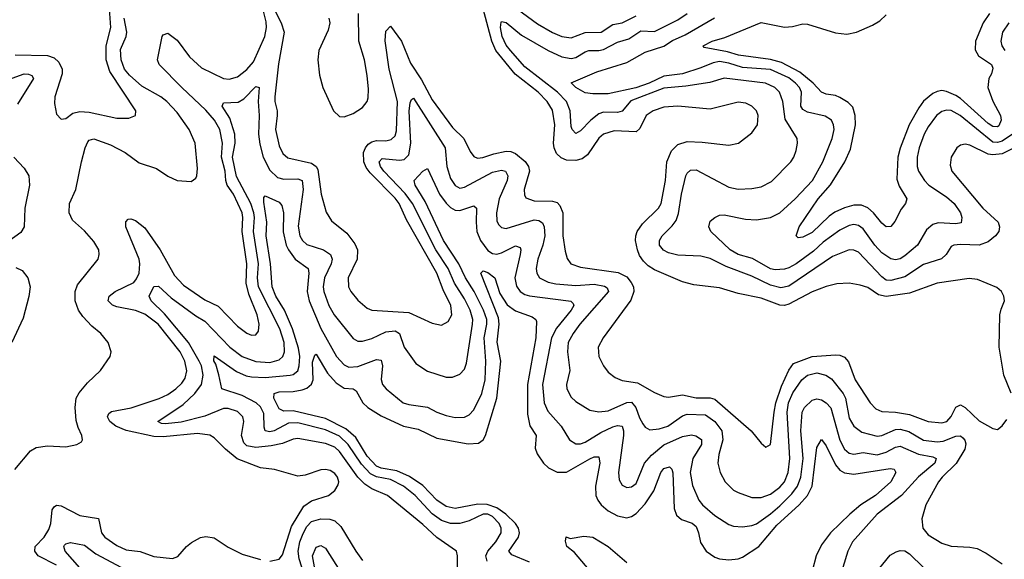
# Model space of a CAD drawing. Header units: inches. Extents: x 1694797 to 1849917, y 907313 to 1017959.
# Tile 415 of 656: x 1733930 to 1738179, y 1003015 to 1005343. Entities that reach past the tile are written whole.
import ezdxf

# ---------------------------------------------------------------- set-up
doc = ezdxf.new("R2010")
doc.units = ezdxf.units.IN
doc.header["$MEASUREMENT"] = 0
doc.layers.add('B7030', color=7, linetype='Continuous')

msp = doc.modelspace()

# ---------------------------------------------------------------- linework, layer by layer
at = {"layer": 'B7030', "color": 5}
for points, elevation in [([(1735010, 1003006.8), (1735050, 1003016.3), (1735065.1, 1003034.9), (1735103.2, 1003156.8), (1735155.9, 1003244.1), (1735190, 1003266.9), (1735262.4, 1003290), (1735290, 1003312.2), (1735304.2, 1003335.8), (1735307.7, 1003350), (1735302.2, 1003370), (1735290, 1003385.1), (1735270, 1003398), (1735250, 1003402.8), (1735230, 1003400.9), (1735162.2, 1003377.8), (1735130, 1003374.2), (1735030, 1003402.4), (1734970, 1003410.4), (1734868.3, 1003448.3), (1734818.2, 1003490), (1734770, 1003539.8), (1734750.5, 1003550.5), (1734697.3, 1003557.3), (1734550, 1003543.9), (1734510, 1003545.6), (1734389.6, 1003570.4), (1734345.4, 1003590), (1734320.1, 1003610), (1734309.9, 1003630), (1734315.8, 1003644.2), (1734327.2, 1003652.8), (1734411.5, 1003668.5), (1734531.6, 1003708.4), (1734570, 1003726), (1734604.4, 1003750), (1734630, 1003774.6), (1734643.9, 1003796.1), (1734651.7, 1003828.3), (1734643.3, 1003870), (1734622.7, 1003910), (1734528.6, 1004030), (1734470, 1004073.4), (1734430, 1004088.4), (1734350, 1004104), (1734331.5, 1004111.5), (1734312.5, 1004130), (1734316.8, 1004150), (1734342.2, 1004170), (1734422.3, 1004210), (1734435.2, 1004224.8), (1734445.8, 1004250), (1734448.6, 1004290), (1734445.4, 1004310), (1734388.9, 1004450), (1734388.5, 1004471.5), (1734398, 1004482), (1734410, 1004484.4), (1734430, 1004476.9), (1734470, 1004444.5), (1734536.6, 1004350), (1734599.1, 1004239.1), (1734637.5, 1004197.5), (1734730, 1004134.4), (1734787, 1004107), (1734870, 1004021.1), (1734910, 1003990.2), (1734930, 1003982.8), (1734950, 1003984.2), (1734961.3, 1003998.7), (1734963.2, 1004030), (1734955, 1004070), (1734918.6, 1004158.6), (1734907.1, 1004207.1), (1734910.7, 1004290), (1734890, 1004430), (1734893.2, 1004490), (1734889.9, 1004510), (1734853.7, 1004590), (1734825.7, 1004630), (1734819.3, 1004650), (1734816.9, 1004690), (1734800.7, 1004750), (1734805.4, 1004810), (1734793.8, 1004870), (1734771, 1004910), (1734733.5, 1004953.5), (1734630.6, 1005050), (1734532.7, 1005150), (1734524.9, 1005170), (1734545.6, 1005270), (1734550, 1005278), (1734570, 1005285), (1734610, 1005255), (1734662.6, 1005182.6), (1734715.4, 1005135.4), (1734810, 1005089.6), (1734833.8, 1005086.2), (1734870, 1005096.6), (1734910, 1005128.1), (1734938.8, 1005161.2), (1734988.9, 1005270), (1734995.1, 1005310), (1734993.7, 1005333.7), (1734965.8, 1005450)], 880), ([(1733911.6, 1005191.6), (1734050, 1005189.3), (1734078.7, 1005178.7), (1734100, 1005160), (1734114.3, 1005130), (1734114.4, 1005110), (1734082.8, 1005010), (1734081.2, 1004981.2), (1734090, 1004936), (1734110, 1004913.4), (1734130, 1004916.3), (1734160.4, 1004939.6), (1734190, 1004947.4), (1734230, 1004943.9), (1734350, 1004918), (1734402, 1004918), (1734429.6, 1004930.4), (1734431.3, 1004950), (1734320, 1005120), (1734303.2, 1005170), (1734304.3, 1005230), (1734324.2, 1005310), (1734317.9, 1005390)], 940), ([(1735010, 1005426.3), (1735058.7, 1005330), (1735071.4, 1005290), (1735046.7, 1005153.3), (1735031.2, 1005010), (1735030.9, 1004990), (1735041.5, 1004950), (1735042.1, 1004930), (1735033.9, 1004870), (1735050, 1004798.7), (1735066.5, 1004766.5), (1735087.9, 1004747.9), (1735190, 1004724), (1735209.6, 1004710), (1735216.8, 1004696.8), (1735231.6, 1004590), (1735253.3, 1004513.3), (1735275.7, 1004475.7), (1735341.7, 1004421.7), (1735376.2, 1004376.2), (1735388.6, 1004350), (1735387.1, 1004310), (1735347.4, 1004230), (1735348.6, 1004190), (1735358.8, 1004170), (1735390, 1004132.8), (1735430, 1004099.1), (1735450.2, 1004090.2), (1735610, 1004079.6), (1735710, 1004034.2), (1735750, 1004025.5), (1735778.7, 1004041.3), (1735795.8, 1004070), (1735791.4, 1004110), (1735757.3, 1004177.3), (1735730.9, 1004250), (1735599.7, 1004479.7), (1735567.6, 1004550), (1735550, 1004573.1), (1735442.3, 1004682.3), (1735425.4, 1004705.5), (1735415.1, 1004730), (1735414.5, 1004770), (1735422.2, 1004790), (1735434.5, 1004805.5), (1735450, 1004816.6), (1735470, 1004821.4), (1735510, 1004821.1), (1735533.7, 1004826.3), (1735550, 1004842.6), (1735556.8, 1004863.2), (1735560.4, 1004990), (1735524.4, 1005130), (1735508.1, 1005251.9), (1735510, 1005294.4), (1735530, 1005315.8), (1735578.6, 1005250), (1735616.2, 1005156.2), (1735663.8, 1005083.8), (1735710, 1004997.6), (1735798.7, 1004878.7), (1735847.4, 1004830), (1735874.2, 1004774.2), (1735890, 1004752.8), (1735906.5, 1004746.5), (1735928.3, 1004748.3), (1735975.8, 1004764.2), (1736030, 1004775.6), (1736050, 1004774.9), (1736070, 1004766.5), (1736111.2, 1004731.2), (1736126.6, 1004710), (1736130.1, 1004690), (1736107.8, 1004610), (1736108.3, 1004588.3), (1736115, 1004575), (1736150, 1004561.9), (1736230, 1004559.6), (1736250, 1004553.9), (1736261.7, 1004541.7), (1736274.1, 1004510), (1736274.6, 1004410), (1736284.5, 1004344.5), (1736293, 1004313), (1736308, 1004290), (1736350, 1004275.1), (1736512.7, 1004252.7), (1736550, 1004233.1), (1736569.5, 1004210), (1736578.7, 1004190), (1736580.6, 1004170), (1736567.2, 1004132.8), (1736448.4, 1003970), (1736426.4, 1003930), (1736429.2, 1003890), (1736449.2, 1003850), (1736470, 1003823.1), (1736499.5, 1003799.5), (1736530, 1003785.9), (1736596.6, 1003776.6), (1736670, 1003734.5), (1736710, 1003717.4), (1736730, 1003714.4), (1736790, 1003725.3), (1736850, 1003712.1), (1736910, 1003711.3), (1736930, 1003705.8), (1737087, 1003570), (1737130, 1003516.3), (1737150, 1003499.3), (1737170, 1003510.8), (1737185.3, 1003650), (1737193.7, 1003690), (1737217.8, 1003762.2), (1737248.9, 1003831.1), (1737270, 1003859.3), (1737350, 1003890.7), (1737450, 1003897), (1737470, 1003895.8), (1737490, 1003887.6), (1737507.2, 1003867.2), (1737534.8, 1003790), (1737599.7, 1003690), (1737624.5, 1003664.5), (1737650, 1003653), (1737710, 1003649.3), (1737770, 1003639.3), (1737850, 1003609.6), (1737910, 1003603.3), (1737931, 1003610), (1737949.1, 1003630.9), (1737970, 1003672.1), (1737990, 1003681.2), (1738010, 1003670.6), (1738070, 1003612.3), (1738130, 1003579.1), (1738150, 1003575.5), (1738170, 1003590.4), (1738190, 1003618.4)], 880), ([(1738208.2, 1003731.8), (1738176.4, 1003810), (1738156.6, 1003930), (1738160.3, 1004070), (1738165.1, 1004094.9), (1738179.8, 1004130), (1738177.6, 1004150), (1738166.6, 1004170), (1738147.2, 1004187.2), (1738062.7, 1004222.7), (1738026.9, 1004226.9), (1737890, 1004207.2), (1737770, 1004163.9), (1737670, 1004148.4), (1737636.1, 1004156.1), (1737590, 1004187.2), (1737557.3, 1004197.3), (1737510, 1004206.6), (1737456, 1004204), (1737410, 1004192.2), (1737350, 1004169.4), (1737250, 1004115.7), (1737230, 1004110.7), (1737210, 1004112.2), (1737130, 1004141.1), (1737030, 1004161.4), (1736950, 1004186.8), (1736840, 1004200), (1736790, 1004212.9), (1736670, 1004264.5), (1736641.9, 1004281.9), (1736621.6, 1004301.6), (1736605.4, 1004325.4), (1736595.7, 1004350), (1736587.9, 1004390), (1736588.8, 1004410), (1736595, 1004430), (1736617.6, 1004462.4), (1736687.5, 1004530), (1736697.7, 1004550), (1736717, 1004650), (1736722.5, 1004730), (1736743, 1004777), (1736770, 1004804.3), (1736810, 1004817), (1736875.2, 1004815.2), (1736990, 1004801.7), (1737032.3, 1004810), (1737090, 1004855.3), (1737113.6, 1004890), (1737116.8, 1004930), (1737109.7, 1004950), (1737090, 1004970.8), (1737063.3, 1004983.3), (1737030, 1004987), (1736910, 1004957.4), (1736770, 1004970.4), (1736710, 1004965.2), (1736664, 1004950), (1736634.2, 1004930), (1736606.5, 1004873.5), (1736590, 1004859.6), (1736496.3, 1004863.7), (1736450, 1004849.9), (1736430, 1004832.6), (1736380.1, 1004759.9), (1736357.3, 1004742.7), (1736330, 1004735.4), (1736290, 1004736.8), (1736266.7, 1004746.7), (1736246.3, 1004766.3), (1736236.3, 1004790), (1736234.3, 1004810), (1736239.4, 1004890), (1736230, 1004952.5), (1736206.4, 1004990), (1736167.5, 1005030), (1736067.8, 1005107.8), (1735985.7, 1005210), (1735967.4, 1005250), (1735930, 1005390)], 880), ([(1736030, 1005425.1), (1736165.1, 1005325.1), (1736230, 1005287.4), (1736270, 1005270.5), (1736310, 1005265.6), (1736370, 1005287.4), (1736439.8, 1005290), (1736490, 1005322.3), (1736530, 1005329.7), (1736590, 1005359.5)], 880), ([(1733910, 1003402), (1733976.9, 1003483.1), (1734002, 1003498), (1734050, 1003505.2), (1734130, 1003500.2), (1734177.2, 1003510), (1734197.6, 1003522.4), (1734202, 1003530), (1734199.3, 1003550), (1734183.1, 1003583.1), (1734174.5, 1003614.5), (1734169.9, 1003670), (1734174.3, 1003710), (1734186.7, 1003733.3), (1734223.2, 1003776.8), (1734279.8, 1003830), (1734320.3, 1003890), (1734324.6, 1003910), (1734312.5, 1003950), (1734280.3, 1003990), (1734241.6, 1004021.6), (1734202.7, 1004062.7), (1734183.7, 1004090), (1734169.6, 1004130), (1734170.5, 1004170), (1734180.4, 1004199.6), (1734268.4, 1004310), (1734273.7, 1004330), (1734271.8, 1004350), (1734250, 1004386.2), (1734210, 1004432.9), (1734158.6, 1004478.6), (1734144, 1004510), (1734145.8, 1004550), (1734173.2, 1004610), (1734196.6, 1004730), (1734212.7, 1004790), (1734224.3, 1004815.7), (1734230, 1004823.2), (1734250, 1004829), (1734322.6, 1004802.6), (1734385.4, 1004770), (1734445.5, 1004725.5), (1734521.3, 1004701.3), (1734570, 1004667.9), (1734610, 1004649), (1734670, 1004644.9), (1734690, 1004659.3), (1734694.6, 1004670), (1734698.4, 1004701.6), (1734688.3, 1004810), (1734661.7, 1004870), (1734610, 1004942.6), (1734565.6, 1004990), (1734539, 1005010), (1734456.8, 1005056.8), (1734403.9, 1005103.9), (1734383.3, 1005130), (1734368.6, 1005170), (1734365.2, 1005214.8), (1734390.3, 1005270), (1734393.2, 1005290), (1734381.6, 1005350)], 920), ([(1735265, 1005350), (1735268.6, 1005330), (1735262.1, 1005297.9), (1735221.5, 1005210), (1735217, 1005170), (1735223.6, 1005103.6), (1735239, 1005050), (1735284.7, 1004950), (1735310, 1004925.8), (1735330, 1004923.8), (1735370, 1004938), (1735410, 1004965), (1735429.9, 1004990), (1735434.1, 1005005.9), (1735436.1, 1005043.9), (1735430, 1005102.4), (1735417.8, 1005170), (1735393.6, 1005250), (1735392, 1005370)], 920), ([(1738230, 1004794.6), (1738170, 1004764.2), (1738130, 1004759.8), (1738110, 1004763.4), (1738030, 1004802.3), (1738010, 1004806.2), (1737990, 1004801.5), (1737973.7, 1004790), (1737949.1, 1004750), (1737944.8, 1004715.2), (1737953.2, 1004690), (1738086.1, 1004530), (1738152.2, 1004470), (1738158.7, 1004450), (1738155, 1004430), (1738141.6, 1004410), (1738110, 1004384.5), (1738070, 1004370.7), (1737990, 1004374), (1737961.3, 1004370), (1737950, 1004364.1), (1737928.7, 1004330), (1737908.3, 1004311.7), (1737830, 1004287.6), (1737750, 1004233.3), (1737690, 1004217.9), (1737670, 1004220.1), (1737650, 1004233.1), (1737550, 1004340.4), (1737530, 1004349), (1737510, 1004349.9), (1737438.3, 1004321.7), (1737250, 1004193.1), (1737214.2, 1004185.8), (1737170, 1004198.1), (1737090, 1004236.5), (1736978.5, 1004278.5), (1736910, 1004313.5), (1736870, 1004322.9), (1736770, 1004326.8), (1736730, 1004337.7), (1736708.5, 1004348.5), (1736691.5, 1004370), (1736691.4, 1004390), (1736702.6, 1004410), (1736746.3, 1004453.7), (1736763, 1004477), (1736773.1, 1004506.9), (1736786, 1004590), (1736804.6, 1004670), (1736810, 1004681.5), (1736825.3, 1004694.7), (1736850, 1004695.9), (1736990, 1004620.7), (1737030, 1004612.2), (1737090, 1004614.5), (1737130, 1004622.6), (1737175, 1004645), (1737257.7, 1004730), (1737270.9, 1004750), (1737281, 1004779), (1737287.3, 1004810), (1737285.1, 1004830), (1737233.8, 1004913.8), (1737223.9, 1004990), (1737209.2, 1005030), (1737188.9, 1005050), (1737148.8, 1005068.8), (1736970, 1005090.4), (1736908.2, 1005071.8), (1736804.3, 1005055.7), (1736710, 1005047.9), (1736567, 1004993), (1736530, 1004948.2), (1736510, 1004942.1), (1736450, 1004944.7), (1736430, 1004937.4), (1736394.3, 1004910), (1736350, 1004863.8), (1736330, 1004852.6), (1736314.8, 1004870), (1736310, 1004882.7), (1736305.1, 1004950), (1736289.9, 1004990), (1736250.9, 1005030.9), (1736110, 1005140.1), (1736048.9, 1005210), (1736030, 1005234), (1736012.4, 1005270), (1736004.7, 1005310), (1736007.7, 1005332.3), (1736010, 1005335.2), (1736030, 1005330.7), (1736096.3, 1005276.3), (1736211, 1005210), (1736270, 1005182.6), (1736310, 1005175.1), (1736330, 1005179.4), (1736370, 1005204.8), (1736386.3, 1005210), (1736430, 1005210.4), (1736450, 1005215.2), (1736510, 1005245.6), (1736559.6, 1005260.4), (1736610, 1005295.8), (1736670, 1005291.8), (1736770, 1005342.3), (1736811.2, 1005370)], 860), ([(1738214.9, 1004850), (1738170, 1004819.3), (1738150, 1004813.3), (1738130, 1004815.5), (1737989.2, 1004930), (1737950, 1004950.8), (1737930, 1004952.4), (1737910, 1004947.1), (1737886.4, 1004930), (1737850, 1004881.6), (1737833.9, 1004850), (1737811.7, 1004790), (1737802.8, 1004750), (1737802.7, 1004710), (1737808.4, 1004690), (1737834.2, 1004650), (1737853.3, 1004630), (1737930, 1004579.6), (1737962.6, 1004550), (1737989.5, 1004510), (1737996.3, 1004490), (1737992.8, 1004467.2), (1737970, 1004461.9), (1737893.4, 1004466.6), (1737870, 1004459.9), (1737843.5, 1004436.4), (1737804.6, 1004370), (1737750, 1004323.8), (1737730, 1004311.6), (1737710, 1004307.7), (1737690, 1004311.1), (1737650, 1004337.3), (1737620.8, 1004370), (1737570, 1004441.5), (1737550, 1004455.8), (1737530, 1004459.2), (1737510, 1004455.5), (1737470, 1004434.6), (1737397, 1004383), (1737355.8, 1004344.2), (1737281.5, 1004290), (1737250, 1004272.8), (1737230, 1004267.2), (1737190, 1004264.3), (1737170, 1004268.7), (1737092.8, 1004312.8), (1737030, 1004330.4), (1736995.8, 1004350), (1736913, 1004430), (1736904.2, 1004450), (1736910, 1004473.4), (1736929.3, 1004490), (1736950, 1004499.6), (1736970, 1004501.6), (1737062.5, 1004482.5), (1737110, 1004479.8), (1737170, 1004489.6), (1737210, 1004510.1), (1737277.2, 1004570), (1737351.4, 1004650), (1737395.9, 1004730), (1737436.7, 1004830), (1737444.3, 1004870), (1737441.7, 1004890), (1737432.7, 1004910), (1737406.7, 1004926.6), (1737330, 1004943.7), (1737310, 1004956.3), (1737301.3, 1004970), (1737303.6, 1005030), (1737294.8, 1005050), (1737278.7, 1005070), (1737250, 1005092.4), (1737170, 1005128.6), (1737050, 1005137.5), (1736990, 1005156.2), (1736950, 1005162.2), (1736922.4, 1005157.6), (1736870, 1005135.3), (1736790, 1005110.2), (1736710, 1005100.2), (1736646.4, 1005070), (1736589.1, 1005049.1), (1736470, 1005023.4), (1736403.1, 1005023.1), (1736370, 1005028.2), (1736329.8, 1005050), (1736309.8, 1005070.2), (1736421.1, 1005118.9), (1736550, 1005158.6), (1736630, 1005203.4), (1736710, 1005229.7), (1736746.6, 1005253.4), (1736802.4, 1005277.6), (1736928.7, 1005351.3)], 840), ([(1738115.7, 1005370), (1738087.9, 1005330), (1738055, 1005250), (1738053.7, 1005213.7), (1738067.2, 1005187.2), (1738124.3, 1005150), (1738130, 1005134), (1738124, 1005110), (1738111.8, 1005090), (1738108, 1005050), (1738130, 1004991), (1738162.8, 1004930), (1738165.3, 1004910), (1738155.1, 1004884.9), (1738150, 1004880.5), (1738130, 1004883.1), (1738110, 1004895.8), (1737990, 1005003), (1737970, 1005015.9), (1737930, 1005033.1), (1737910, 1005037), (1737890, 1005034.1), (1737870, 1005024.8), (1737830, 1004991.7), (1737810, 1004962.6), (1737769.1, 1004890), (1737729.6, 1004789.6), (1737719.3, 1004750), (1737714.9, 1004654.9), (1737725.1, 1004625.1), (1737758.3, 1004570), (1737753.1, 1004550), (1737733.6, 1004526.4), (1737707.2, 1004472.8), (1737690, 1004451.1), (1737670, 1004449.8), (1737650, 1004464.8), (1737614.6, 1004510), (1737590, 1004530.9), (1737562.6, 1004542.6), (1737530, 1004543.5), (1737488.8, 1004531.2), (1737447.8, 1004512.2), (1737423.9, 1004496.1), (1737350, 1004424.7), (1737310, 1004404.4), (1737290, 1004402.4), (1737281.6, 1004410), (1737294, 1004450), (1737375.2, 1004570), (1737428.8, 1004631.2), (1737490.4, 1004730), (1737515, 1004785), (1737536.5, 1004890), (1737536.2, 1004930), (1737525.4, 1004965.4), (1737505.6, 1004985.6), (1737470, 1005007.7), (1737450, 1005016.4), (1737410, 1005021.5), (1737390.7, 1005030.7), (1737353.9, 1005070), (1737296.8, 1005116.8), (1737218.2, 1005158.2), (1737170, 1005171.4), (1737031.5, 1005190), (1736984.9, 1005204.9), (1736883.7, 1005223.7), (1736879.6, 1005230), (1736918.4, 1005250), (1736973.4, 1005266.6), (1737130, 1005331.2), (1737230, 1005310.8), (1737265.8, 1005314.2), (1737310, 1005326), (1737330, 1005324.6), (1737450, 1005287.1), (1737499.4, 1005280.6), (1737541.2, 1005290), (1737610, 1005319.5), (1737641.6, 1005338.4), (1737670, 1005363.7)], 820), ([(1738198.4, 1005330), (1738170.8, 1005290), (1738163.5, 1005250), (1738168.3, 1005230), (1738181.1, 1005210)], 840), ([(1733850, 1005073.6), (1733950, 1005109), (1733968.8, 1005108.8), (1733982.9, 1005102.9), (1733990.1, 1005090.1), (1733920.6, 1004979.4)], 920), ([(1735819.2, 1002959.2), (1735819.8, 1003030), (1735815.8, 1003050), (1735730, 1003108.7), (1735670, 1003165.3), (1735517.3, 1003290), (1735450, 1003319.3), (1735419.1, 1003339.1), (1735390.1, 1003370.1), (1735310, 1003480.7), (1735290, 1003498.4), (1735250, 1003514.8), (1735130, 1003536.9), (1735110, 1003533.5), (1735065.1, 1003514.9), (1735015.9, 1003504.1), (1734950, 1003497.2), (1734910, 1003504), (1734897.7, 1003517.7), (1734887.6, 1003550), (1734897.3, 1003610), (1734893.7, 1003630), (1734870, 1003652.4), (1734830, 1003666.4), (1734810, 1003665.1), (1734730, 1003632.6), (1734626.6, 1003606.6), (1734559, 1003599), (1734541.7, 1003601.7), (1734526.6, 1003610), (1734636.3, 1003683.7), (1734686.4, 1003730), (1734715.2, 1003770), (1734722.5, 1003810), (1734714.4, 1003850), (1734705.4, 1003870), (1734658.9, 1003950), (1734554.9, 1004074.9), (1734497.2, 1004130), (1734488.5, 1004150), (1734510, 1004192.1), (1734530, 1004193.9), (1734583.9, 1004143.9), (1734690, 1004065.4), (1734730, 1004043.1), (1734837.1, 1003930), (1734890.3, 1003890.3), (1734950, 1003868.4), (1735010, 1003864.4), (1735050, 1003876.1), (1735065.6, 1003890), (1735073.7, 1003910), (1735071.4, 1003950), (1735053.6, 1004010), (1734961.5, 1004190), (1734957.1, 1004230), (1734960.8, 1004290), (1734939.6, 1004430), (1734944.2, 1004490), (1734941.4, 1004510), (1734928.4, 1004550), (1734866.2, 1004666.2), (1734848.5, 1004750), (1734860.4, 1004810), (1734859, 1004850), (1734837.8, 1004917.8), (1734804, 1004970), (1734810, 1004984.4), (1734872.7, 1004987.3), (1734898.1, 1005001.9), (1734950, 1005055.6), (1734963.8, 1005050), (1734959.9, 1004990), (1734964.3, 1004930), (1734961.4, 1004850), (1734966.4, 1004806.4), (1734981.3, 1004750), (1735010, 1004693.6), (1735042.7, 1004662.7), (1735070, 1004654.5), (1735130, 1004656.8), (1735150, 1004648.8), (1735153.8, 1004610), (1735131.7, 1004451.7), (1735139.3, 1004410), (1735150.1, 1004390), (1735170, 1004373.2), (1735240.7, 1004350), (1735271.8, 1004330), (1735279.2, 1004310), (1735273.9, 1004290), (1735245, 1004230), (1735240.1, 1004190), (1735242.6, 1004170), (1735265.1, 1004110), (1735287.5, 1004070), (1735370, 1003967.5), (1735390, 1003956.6), (1735410, 1003956.6), (1735450, 1003967.7), (1735510, 1003996), (1735550, 1004001.2), (1735569.6, 1003989.6), (1735589.5, 1003930), (1735640.5, 1003860.5), (1735690, 1003826.7), (1735770, 1003800.6), (1735798.5, 1003801.5), (1735830, 1003813.6), (1735850, 1003836), (1735859.1, 1003860.9), (1735884.8, 1004030), (1735885.9, 1004050), (1735874.9, 1004090), (1735850, 1004139.4), (1735806, 1004206), (1735779.1, 1004270), (1735726.2, 1004350), (1735625.5, 1004550), (1735593.4, 1004593.4), (1735501.7, 1004690), (1735487, 1004710), (1735481.9, 1004730), (1735495.2, 1004744.8), (1735570, 1004737.1), (1735590, 1004740.6), (1735610, 1004760.6), (1735618.7, 1004810), (1735610.8, 1004949.2), (1735615.2, 1004984.8), (1735621.4, 1004998.6), (1735630, 1005004.9), (1735766.3, 1004790), (1735772.9, 1004710), (1735790, 1004657.6), (1735810, 1004627.2), (1735830, 1004616.3), (1735850, 1004620.4), (1735970, 1004685.1), (1736010, 1004694), (1736026, 1004690), (1736036.4, 1004670), (1736033.5, 1004650), (1736000.1, 1004570), (1735988, 1004510), (1735990, 1004473.4), (1735998.3, 1004458.3), (1736010, 1004446.3), (1736030, 1004442.2), (1736150, 1004479.7), (1736170, 1004477.4), (1736186.3, 1004466.3), (1736194.2, 1004450), (1736196.6, 1004410), (1736187.9, 1004370), (1736166.2, 1004310), (1736159.5, 1004270), (1736162, 1004250), (1736172.9, 1004230), (1736210.5, 1004210.5), (1736243.4, 1004203.4), (1736330, 1004196.2), (1736410, 1004201.8), (1736453.4, 1004193.4), (1736465.9, 1004185.9), (1736470.7, 1004170), (1736347.5, 1004030), (1736318, 1003990), (1736297.3, 1003950), (1736294.1, 1003910), (1736303.8, 1003830), (1736290.2, 1003770), (1736291, 1003750), (1736310, 1003714), (1736330, 1003695.9), (1736390, 1003659), (1736430, 1003650.9), (1736470, 1003656.4), (1736550, 1003691.7), (1736570, 1003693.5), (1736589.1, 1003670), (1736605.3, 1003625.3), (1736619.9, 1003599.9), (1736630, 1003585.4), (1736650, 1003574.3), (1736690, 1003577.7), (1736727.6, 1003590), (1736790, 1003633.8), (1736810, 1003641.9), (1736890, 1003639.1), (1736930, 1003609), (1736960.7, 1003570), (1736963.8, 1003530), (1736946.6, 1003466.6), (1736943.2, 1003430), (1736953.6, 1003390), (1736974.7, 1003350), (1737010, 1003313.6), (1737030, 1003302.9), (1737090, 1003281.6), (1737130, 1003281.3), (1737170, 1003295.7), (1737210, 1003326.5), (1737230.7, 1003350), (1737246.8, 1003390), (1737253.6, 1003450), (1737242, 1003650), (1737248, 1003690), (1737266.4, 1003733.6), (1737305.2, 1003790), (1737330, 1003810.1), (1737370, 1003819.1), (1737408.9, 1003808.9), (1737433.9, 1003793.9), (1737483.2, 1003730), (1737493.2, 1003710), (1737510, 1003624.5), (1737530.1, 1003590), (1737563.7, 1003563.7), (1737630, 1003547), (1737650, 1003549.2), (1737710, 1003575.4), (1737730, 1003577), (1737767.2, 1003567.2), (1737829.8, 1003529.8), (1737890, 1003521.4), (1737915, 1003525), (1737970, 1003546.9), (1737990, 1003547.3), (1737999.5, 1003539.5), (1738008.7, 1003528.7), (1738012.8, 1003512.8), (1738009.2, 1003490), (1737971.9, 1003428.1), (1737910.8, 1003370), (1737895.8, 1003350), (1737840.9, 1003250), (1737823.6, 1003190), (1737828, 1003150), (1737850, 1003120.2), (1737910, 1003084.3), (1737950, 1003072.4), (1738030, 1003068.2), (1738061.8, 1003061.8), (1738101.4, 1003041.4), (1738170, 1002995.8)], 860), ([(1733904.7, 1004750), (1733950, 1004703.2), (1733970.1, 1004670), (1733972.9, 1004630), (1733952.6, 1004530), (1733949.3, 1004450), (1733935, 1004425), (1733830.3, 1004350)], 920), ([(1735947.5, 1003007.5), (1735942.1, 1003030), (1735950.7, 1003050), (1735984.7, 1003090), (1736008.3, 1003130), (1736008.3, 1003150), (1735999.7, 1003170), (1735970, 1003200.5), (1735950, 1003210.2), (1735930, 1003210.5), (1735870, 1003181.3), (1735830, 1003169.5), (1735790, 1003169.9), (1735750, 1003182.4), (1735710, 1003211.5), (1735636.9, 1003290), (1735586.3, 1003330), (1735530, 1003358.9), (1735470, 1003371.2), (1735443.9, 1003383.9), (1735406, 1003426), (1735348.2, 1003510), (1735310, 1003545.8), (1735250, 1003573.4), (1735130, 1003604.3), (1735090, 1003602.9), (1735028.7, 1003570), (1735010, 1003565.7), (1734990, 1003569.3), (1734985.4, 1003585.4), (1734984.4, 1003644.4), (1734970, 1003672.8), (1734950.2, 1003690.2), (1734890, 1003722.1), (1734802.9, 1003750), (1734790.3, 1003810.3), (1734776.8, 1003856.8), (1734768.2, 1003871.8), (1734770, 1003893.4), (1734865.7, 1003825.7), (1734907.3, 1003807.3), (1734930, 1003802.4), (1734990, 1003800.1), (1735098, 1003810), (1735110, 1003813.1), (1735130, 1003828.9), (1735137, 1003850), (1735138.6, 1003890), (1735133.9, 1003926.1), (1735108.2, 1004010), (1735073, 1004090), (1735036.2, 1004150), (1735020.3, 1004190), (1735012.3, 1004290), (1734993.6, 1004410), (1734996.4, 1004470), (1734983.5, 1004556.5), (1734984, 1004576), (1734990, 1004582.6), (1735050, 1004555.5), (1735061, 1004541), (1735068.5, 1004510), (1735067.3, 1004427.3), (1735080.4, 1004370), (1735089.8, 1004349.8), (1735119.2, 1004310), (1735175, 1004270), (1735178.5, 1004250), (1735171, 1004170), (1735180.1, 1004130), (1735230, 1004010.2), (1735298.2, 1003890), (1735330, 1003853.6), (1735350, 1003844.2), (1735390, 1003846.5), (1735470, 1003877.5), (1735490, 1003873.6), (1735496.4, 1003850), (1735490.8, 1003790.8), (1735496.3, 1003770), (1735511.5, 1003750), (1735585.3, 1003690), (1735610, 1003682.5), (1735690, 1003671.6), (1735730, 1003649.4), (1735770, 1003635.3), (1735810, 1003626.6), (1735850, 1003627.7), (1735870, 1003637.8), (1735890, 1003659.7), (1735925.1, 1003730), (1735939.4, 1003790), (1735941.2, 1003870), (1735934.7, 1003970), (1735946.5, 1004030), (1735945.8, 1004050), (1735931.5, 1004090), (1735892.1, 1004170), (1735854.3, 1004230), (1735824.9, 1004290), (1735759.5, 1004390), (1735679.5, 1004559.5), (1735636.7, 1004630), (1735632.5, 1004650), (1735670, 1004689.2), (1735690, 1004701.6), (1735742.5, 1004590), (1735770, 1004551.2), (1735790, 1004532.4), (1735810, 1004521.6), (1735830, 1004519.4), (1735890, 1004540.2), (1735901.6, 1004530), (1735899.7, 1004470), (1735903.5, 1004430), (1735918.8, 1004390), (1735950, 1004347.5), (1735970, 1004335), (1735990, 1004331.9), (1736010, 1004337.3), (1736070, 1004366.9), (1736090, 1004360.3), (1736093.4, 1004350), (1736090.6, 1004330.6), (1736066.7, 1004230), (1736073.6, 1004193.6), (1736090.1, 1004170.1), (1736110, 1004157.5), (1736130, 1004151.7), (1736298.8, 1004130), (1736308.2, 1004128.2), (1736318.1, 1004118.1), (1736321.2, 1004110), (1736310.6, 1004090), (1736247.4, 1004012.6), (1736224.6, 1003970), (1736187, 1003770), (1736193.1, 1003690), (1736210, 1003653.8), (1736266.8, 1003590), (1736303.2, 1003530), (1736330, 1003513), (1736350, 1003513.7), (1736370, 1003520.6), (1736438, 1003562), (1736490, 1003586.9), (1736510, 1003592.9), (1736529.5, 1003589.5), (1736536.6, 1003570), (1736536.5, 1003550), (1736514.7, 1003390), (1736517.8, 1003357.8), (1736530, 1003335.3), (1736550, 1003324.9), (1736570, 1003327.6), (1736590, 1003342.6), (1736626, 1003430), (1736656.1, 1003463.9), (1736710, 1003509.3), (1736790, 1003545), (1736830, 1003551.6), (1736847.7, 1003547.7), (1736872, 1003532), (1736872.7, 1003510), (1736835.2, 1003450), (1736823.2, 1003390), (1736834, 1003334), (1736861.4, 1003270), (1736876.8, 1003250), (1736930, 1003203.5), (1736990, 1003166), (1737010, 1003158.6), (1737050, 1003154.8), (1737090, 1003160.4), (1737110, 1003168.4), (1737170, 1003210.9), (1737210, 1003245.8), (1737262.8, 1003297.2), (1737287.4, 1003330), (1737301, 1003370), (1737311.2, 1003450), (1737301.6, 1003570), (1737307.4, 1003650), (1737317.2, 1003670), (1737350, 1003701.1), (1737370, 1003707.3), (1737390, 1003703.4), (1737410.7, 1003690.7), (1737430, 1003668.5), (1737470, 1003529.2), (1737490, 1003490.2), (1737510, 1003472.5), (1737530, 1003469.1), (1737570, 1003475.9), (1737630, 1003465.2), (1737670, 1003477.9), (1737710, 1003499.5), (1737730, 1003502.7), (1737808.8, 1003468.8), (1737870, 1003457.2), (1737885.2, 1003450), (1737878.9, 1003430), (1737809.3, 1003370.7), (1737735.1, 1003290), (1737630.1, 1003210), (1737524.6, 1003090), (1737504.4, 1003050), (1737461.4, 1002910)], 840), ([(1733914.4, 1004274.4), (1733941.3, 1004261.3), (1733966.2, 1004230), (1733975, 1004190), (1733970.6, 1004149.4), (1733945.2, 1004054.8), (1733895.9, 1003950)], 920), ([(1736130, 1003003.2), (1736054.4, 1003034.4), (1736040.8, 1003050), (1736082.2, 1003110), (1736087.6, 1003130), (1736083.4, 1003150), (1736070.5, 1003170), (1736027.8, 1003210), (1735990, 1003237.5), (1735948.2, 1003251.8), (1735907.2, 1003252.8), (1735810, 1003234.4), (1735770, 1003242.8), (1735731, 1003271), (1735670, 1003333.5), (1735613, 1003373), (1735557.2, 1003397.2), (1735490, 1003408.1), (1735470, 1003416.4), (1735430, 1003460.8), (1735380.2, 1003540.2), (1735337.5, 1003577.5), (1735250, 1003623.2), (1735110, 1003655.7), (1735070, 1003654.6), (1735050, 1003665), (1735026.4, 1003710), (1735028.8, 1003731.2), (1735050, 1003737.5), (1735110, 1003739.1), (1735150, 1003746), (1735170, 1003753.7), (1735189.6, 1003770.4), (1735197, 1003790), (1735194, 1003866), (1735203.6, 1003896.4), (1735210, 1003900.3), (1735258.5, 1003818.5), (1735296.4, 1003776.4), (1735330, 1003753.9), (1735370.1, 1003750.1), (1735382.6, 1003742.6), (1735410.6, 1003690), (1735432.4, 1003670), (1735490, 1003633.6), (1735587.3, 1003590), (1735650, 1003576.5), (1735730, 1003537.9), (1735866.1, 1003513.9), (1735910, 1003516.9), (1735929.9, 1003530.1), (1735940.3, 1003550), (1735989.9, 1003710), (1736006.8, 1003870), (1735991.3, 1003951.3), (1735999.1, 1004030), (1735997.2, 1004057.2), (1735920.3, 1004250), (1735930, 1004260.2), (1735950, 1004253.1), (1735980.2, 1004230), (1736002.1, 1004162.1), (1736033.2, 1004113.2), (1736070, 1004086.6), (1736141.8, 1004061.8), (1736157.6, 1004050), (1736160.7, 1004040.7), (1736157.3, 1003970), (1736121.7, 1003770), (1736121.8, 1003641.8), (1736131.6, 1003591.6), (1736158.9, 1003550), (1736155, 1003495), (1736162.7, 1003470), (1736190, 1003430.2), (1736212.8, 1003410), (1736250, 1003391.2), (1736290, 1003391.5), (1736390, 1003448.5), (1736410, 1003457.8), (1736430, 1003457.3), (1736434, 1003430), (1736414.9, 1003330), (1736417.1, 1003290), (1736424.8, 1003270), (1736439.8, 1003250), (1736470, 1003224.5), (1736510, 1003203), (1736550, 1003193.8), (1736570, 1003200.1), (1736590, 1003213.4), (1736630, 1003254.5), (1736667.4, 1003310), (1736697.3, 1003390), (1736710, 1003407.2), (1736734.6, 1003414.6), (1736744.3, 1003404.3), (1736748.1, 1003388.1), (1736754.9, 1003234.9), (1736764.9, 1003204.9), (1736786.4, 1003186.4), (1736831.6, 1003171.6), (1736850, 1003156.1), (1736860.1, 1003130), (1736867.7, 1003087.7), (1736892.3, 1003050), (1736930, 1003024.2), (1736950, 1003017), (1736990, 1003013.4), (1737030, 1003017), (1737050, 1003024.1), (1737119.3, 1003070), (1737197, 1003163), (1737293.8, 1003250), (1737329.9, 1003290), (1737349.7, 1003330.3), (1737370, 1003497.1), (1737390, 1003531.8), (1737410, 1003504.5), (1737450, 1003423.4), (1737470, 1003400.3), (1737490, 1003387.7), (1737530, 1003381.9), (1737686.6, 1003406.6), (1737703.4, 1003403.4), (1737711.6, 1003390), (1737690, 1003348.9), (1737623.3, 1003290), (1737560.6, 1003250), (1737512.1, 1003210), (1737428.7, 1003130), (1737390, 1003077.5), (1737367.5, 1003030), (1737336.3, 1002910)], 820), ([(1734089.9, 1002990), (1734010, 1003029.9), (1733995.4, 1003050), (1733997.5, 1003070), (1734036.4, 1003110), (1734056.8, 1003143.2), (1734064.7, 1003170), (1734071.1, 1003228.9), (1734079, 1003241), (1734090, 1003249.3), (1734110, 1003246.4), (1734190, 1003203.7), (1734270, 1003191.7), (1734284, 1003130), (1734297.9, 1003110), (1734350, 1003074), (1734390, 1003056), (1734450, 1003048.3), (1734510, 1003026.7), (1734590, 1003019.3), (1734612.3, 1003027.7), (1734650, 1003070.1), (1734672.5, 1003087.5), (1734710, 1003108.7), (1734734.2, 1003114.2), (1734770, 1003107.3), (1734830, 1003066.9), (1734890, 1003037.1), (1734970, 1003013.6)], 880), ([(1735157.6, 1002950), (1735136.6, 1003016.6), (1735132.2, 1003050), (1735139.6, 1003090), (1735153.5, 1003126.5), (1735170, 1003157.2), (1735190, 1003177.7), (1735230, 1003189.7), (1735268.5, 1003188.5), (1735290, 1003181.2), (1735316.4, 1003156.4), (1735380.6, 1003050), (1735410, 1003010.2)], 860), ([(1736387.9, 1002970), (1736324.2, 1003044.2), (1736291.5, 1003070), (1736286, 1003094), (1736288.3, 1003111.7), (1736305.5, 1003105.5), (1736364.8, 1003115.2), (1736403.1, 1003110), (1736470.1, 1003070), (1736550, 1003000.8)], 780), ([(1734190, 1002977.7), (1734126.1, 1003050), (1734120.3, 1003070), (1734124.5, 1003075.5), (1734130, 1003082.4), (1734150, 1003087.8), (1734210, 1003076.6), (1734258.5, 1003038.5), (1734370, 1002979.1)], 860), ([(1735213.3, 1002926.7), (1735194.6, 1003030), (1735210, 1003067.5), (1735230, 1003075), (1735250, 1003063.2), (1735321.6, 1002950)], 840), ([(1737579.2, 1002900.8), (1737686.9, 1003033.1), (1737711.9, 1003048.1), (1737730, 1003053.1), (1737750, 1003051.4), (1737770, 1003038.9), (1737830, 1002980.1)], 840)]:
    msp.add_lwpolyline(points, dxfattribs=dict(at, elevation=elevation))

doc.saveas('drawing.dxf')
